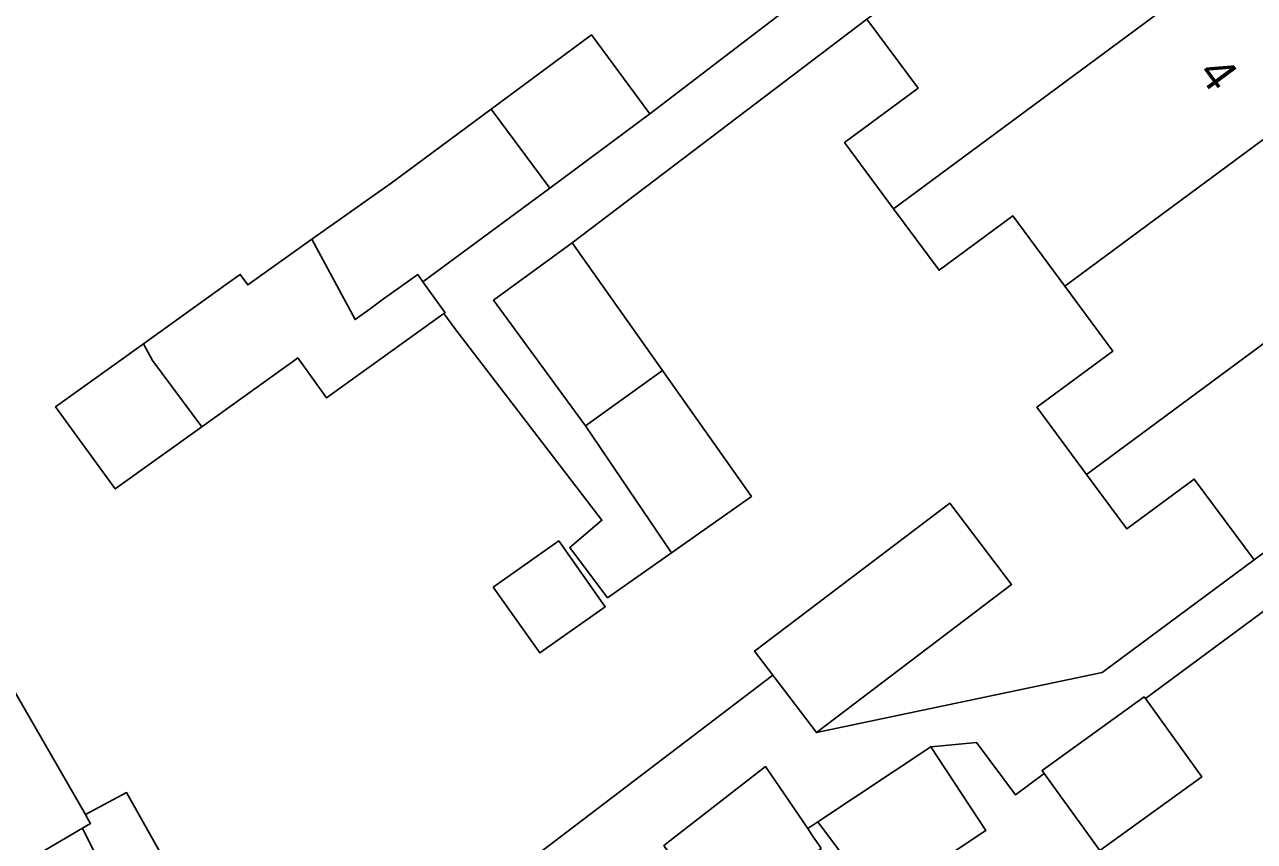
# Model space of a CAD drawing. Extents: x 159817 to 160765, y 380688 to 381638.
# Drawn here: x 159915.81 to 159951.47, y 381310.61 to 381334.3 of the extents above; entities that cross this region are included whole.
import ezdxf

# ---------------------------------------------------------------- set-up
doc = ezdxf.new("R2010")
doc.units = 0
for name, color, linetype in [('IMGEO_Erf', 7, 'Continuous'), ('IMGEO_Pand', 7, 'Continuous'), ('IMGEO_Pand_nummerreeks', 7, 'Continuous'), ('IMGEO_Voetpad_open', 7, 'Continuous')]:
    doc.layers.add(name, color=color, linetype=linetype)

msp = doc.modelspace()

# ---------------------------------------------------------------- linework, layer by layer
at = {"layer": 'IMGEO_Erf'}
for points in [[(159927.34, 381307.693), (159937.511, 381315.429), (159936.981, 381316.128), (159942.641, 381320.422), (159944.433, 381318.059), (159938.774, 381313.765), (159947.058, 381315.509), (159951.466, 381318.772), (159949.73, 381321.118), (159947.778, 381319.673), (159946.609, 381321.252), (159945.167, 381323.2), (159947.37, 381324.83), (159945.979, 381326.709), (159944.465, 381328.755), (159942.33, 381327.174), (159941.01, 381328.957), (159939.591, 381330.875), (159941.722, 381332.452), (159940.238, 381334.457), (159931.694, 381327.973), (159934.311, 381324.266), (159936.887, 381320.617), (159934.572, 381318.983), (159932.718, 381317.674), (159931.624, 381319.134), (159932.551, 381319.924), (159931.024, 381321.915), (159928.286, 381325.485), (159927.971, 381325.916), (159924.563, 381323.471), (159923.733, 381324.629), (159923.583, 381324.521), (159923.418, 381324.403), (159920.952, 381322.634), (159918.442, 381320.833), (159916.711, 381323.213), (159919.259, 381325.041), (159921.703, 381326.794), (159922.065, 381327.053), (159922.285, 381326.746), (159924.139, 381328.076), (159926.438, 381329.695), (159929.344, 381331.845), (159932.251, 381333.996), (159933.945, 381331.707), (159937.962, 381334.782)], [(159953.609, 381318.67), (159948.312, 381314.75), (159949.947, 381312.481), (159946.989, 381310.348), (159945.381, 381312.581), (159944.545, 381311.962), (159943.418, 381313.475), (159942.087, 381313.35), (159943.691, 381310.928), (159940.553, 381308.85), (159938.814, 381311.182), (159938.521, 381310.983), (159938.644, 381310.801), (159938.795, 381310.579)], [(159915.458, 381315.062), (159917.576, 381311.386), (159918.771, 381312.024), (159923.291, 381303.972), (159925.177, 381301.493), (159922.543, 381299.489), (159919.516, 381297.186), (159917.549, 381299.394), (159915.46, 381297.818)], [(159915.639, 381308.59), (159915.858, 381308.723), (159917.988, 381310.019), (159917.862, 381310.249), (159917.49, 381310.994), (159910.567, 381306.933)]]:
    msp.add_lwpolyline(points, dxfattribs=at)
msp.add_lwpolyline([(159929.401, 381317.983), (159931.302, 381319.325), (159932.649, 381317.416), (159930.748, 381316.074)], close=True, dxfattribs=at)
at = {"layer": 'IMGEO_Pand'}
for points in [[(159951.211, 381336.506), (159948.307, 381340.429), (159944.289, 381337.455), (159940.238, 381334.457), (159941.722, 381332.452), (159939.591, 381330.875), (159941.01, 381328.957)], [(159951.211, 381336.506), (159941.01, 381328.957), (159942.33, 381327.174), (159944.465, 381328.755), (159945.979, 381326.709), (159948.134, 381328.304), (159954.044, 381332.678)], [(159931.04, 381329.558), (159933.945, 381331.707), (159932.251, 381333.996), (159929.344, 381331.845)], [(159946.609, 381321.252), (159956.877, 381328.851), (159954.044, 381332.678), (159948.134, 381328.304), (159945.979, 381326.709), (159947.37, 381324.83), (159945.167, 381323.2)], [(159929.344, 381331.845), (159926.438, 381329.695), (159924.139, 381328.076), (159925.393, 381325.744), (159925.833, 381326.059), (159926.224, 381326.34), (159927.211, 381327.048), (159927.362, 381326.836), (159928.132, 381327.406), (159931.04, 381329.558)], [(159946.609, 381321.252), (159947.778, 381319.673), (159949.73, 381321.118), (159951.466, 381318.772), (159955.764, 381321.953), (159959.782, 381324.927), (159956.877, 381328.851)], [(159927.971, 381325.916), (159928.005, 381325.94), (159927.362, 381326.836), (159927.211, 381327.048), (159926.224, 381326.34), (159925.833, 381326.059), (159925.393, 381325.744), (159924.139, 381328.076), (159922.285, 381326.746), (159922.065, 381327.053), (159921.703, 381326.794), (159919.259, 381325.041), (159919.523, 381324.56), (159920.952, 381322.634), (159923.418, 381324.403), (159923.583, 381324.521), (159923.733, 381324.629), (159924.563, 381323.471)], [(159931.694, 381327.973), (159929.405, 381326.302), (159932.074, 381322.666), (159934.311, 381324.266)], [(159920.952, 381322.634), (159919.523, 381324.56), (159919.259, 381325.041), (159916.711, 381323.213), (159918.442, 381320.833)], [(159934.311, 381324.266), (159932.074, 381322.666), (159934.572, 381318.983), (159936.887, 381320.617)], [(159944.433, 381318.059), (159942.641, 381320.422), (159936.981, 381316.128), (159937.511, 381315.429), (159938.774, 381313.765)], [(159929.401, 381317.983), (159930.748, 381316.074), (159932.649, 381317.416), (159931.302, 381319.325)], [(159915.458, 381315.062), (159915.357, 381315.004), (159913.036, 381313.667), (159909.973, 381311.903), (159908.415, 381311.006), (159910.567, 381306.933), (159917.49, 381310.994), (159917.724, 381311.131), (159917.666, 381311.231), (159917.576, 381311.386)], [(159948.312, 381314.75), (159948.275, 381314.801), (159945.317, 381312.669), (159945.381, 381312.581), (159946.989, 381310.348), (159949.947, 381312.481)], [(159943.691, 381310.928), (159942.087, 381313.35), (159938.814, 381311.182), (159940.553, 381308.85)], [(159938.644, 381310.801), (159938.521, 381310.983), (159937.3, 381312.78), (159934.351, 381310.488), (159935.756, 381308.42), (159935.91, 381308.194), (159935.962, 381308.118), (159938.91, 381310.409), (159938.859, 381310.485), (159938.795, 381310.579)]]:
    msp.add_lwpolyline(points, close=True, dxfattribs=at)
at = {"layer": 'IMGEO_Voetpad_open'}
msp.add_lwpolyline([(159940.238, 381334.457), (159944.289, 381337.455), (159948.307, 381340.429), (159947.377, 381341.706), (159943.775, 381339.083), (159940.868, 381336.932), (159937.962, 381334.782), (159933.945, 381331.707), (159931.04, 381329.558), (159928.132, 381327.406), (159927.362, 381326.836), (159928.005, 381325.94), (159927.971, 381325.916), (159928.286, 381325.485), (159931.024, 381321.915), (159932.551, 381319.924), (159931.624, 381319.134), (159932.718, 381317.674), (159934.572, 381318.983), (159932.074, 381322.666), (159929.405, 381326.302), (159931.694, 381327.973)], close=True, dxfattribs=at)
for points in [[(159934.351, 381310.488), (159937.3, 381312.78), (159938.521, 381310.983), (159938.814, 381311.182), (159942.087, 381313.35), (159943.418, 381313.475), (159944.545, 381311.962), (159945.381, 381312.581), (159945.317, 381312.669), (159948.275, 381314.801), (159948.312, 381314.75), (159953.609, 381318.67), (159956.564, 381320.857), (159959.413, 381322.966), (159960.581, 381323.831), (159959.782, 381324.927), (159955.764, 381321.953), (159951.466, 381318.772), (159947.058, 381315.509), (159938.774, 381313.765), (159937.511, 381315.429), (159927.34, 381307.693)], [(159915.46, 381297.818), (159917.549, 381299.394), (159917.438, 381299.519), (159920.725, 381302.02), (159923.291, 381303.972), (159918.771, 381312.024), (159917.576, 381311.386), (159917.666, 381311.231), (159917.724, 381311.131), (159917.49, 381310.994), (159917.862, 381310.249), (159917.988, 381310.019), (159918.267, 381310.189), (159919.16, 381308.64), (159919.978, 381307.15), (159921.632, 381304.135), (159921.592, 381304.105), (159919.229, 381302.293), (159919.135, 381302.22), (159918.982, 381302.488), (159918.541, 381302.149), (159908.642, 381294.557)]]:
    msp.add_lwpolyline(points, dxfattribs=at)

# ---------------------------------------------------------------- texts
at = {"layer": 'IMGEO_Pand_nummerreeks'}
msp.add_text('4', height=1, rotation=306.5098, dxfattribs=at).set_placement((159949.809, 381332.885))

doc.saveas('drawing.dxf')
